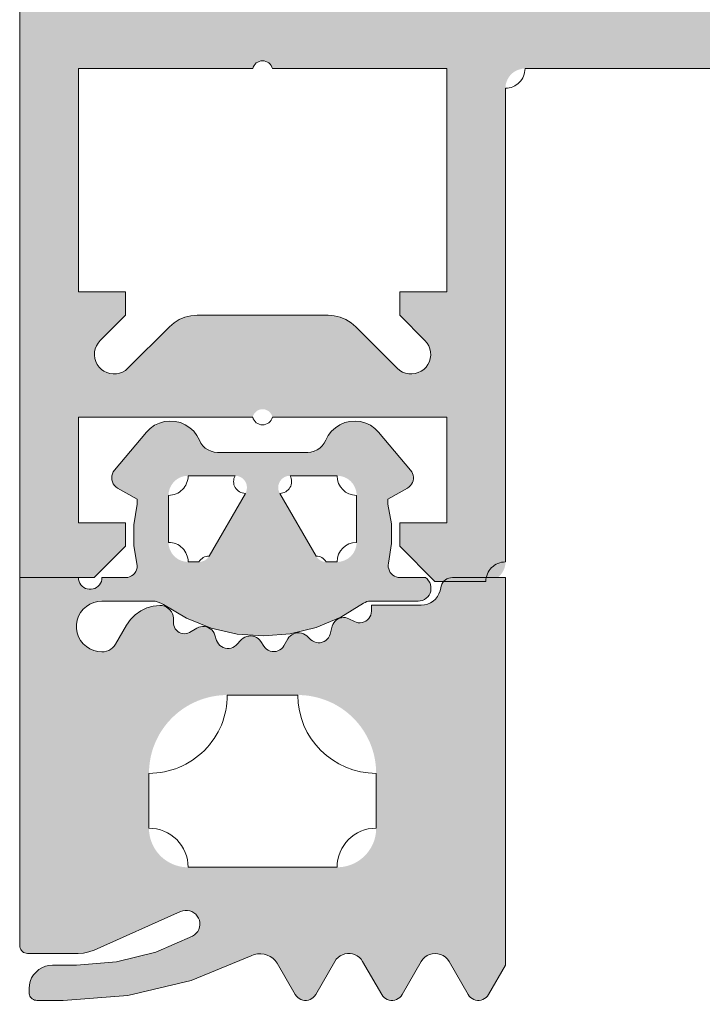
# Model space of a CAD drawing. Header units: metres. Extents: x -3.6 to 84.5, y -11 to 16.8.
# Tile 376 of 656: x 56.746 to 56.7634, y -0.1449 to -0.1197. Entities that reach past the tile are written whole.
import ezdxf

# ---------------------------------------------------------------- set-up
doc = ezdxf.new("R2010")
doc.units = ezdxf.units.M
doc.header["$MEASUREMENT"] = 0
doc.layers.add('301 - Elemente.Linie', color=7, linetype='Continuous')
doc.layers.add('302 - Elemente.Schraffur', color=7, linetype='Continuous')

msp = doc.modelspace()

# ---------------------------------------------------------------- hatches: boundary and pattern name
at = {"layer": '302 - Elemente.Schraffur', "linetype": 'Continuous', "lineweight": 5}
h = msp.add_hatch(color=7, dxfattribs=at)
h.paths.add_polyline_path([(56.745989, -0.0305), (56.745989, -0.134), (56.747889, -0.134), (56.748689, -0.1332), (56.748689, -0.1326), (56.747489, -0.1326), (56.747489, -0.1299), (56.751939, -0.1299), (56.751945, -0.129879), (56.751952, -0.129859), (56.751961, -0.129839), (56.751972, -0.12982), (56.751984, -0.129803), (56.751998, -0.129786), (56.752013, -0.12977), (56.752029, -0.129756), (56.752046, -0.129743), (56.752065, -0.129732), (56.752084, -0.129722), (56.752104, -0.129714), (56.752125, -0.129708), (56.752146, -0.129704), (56.752167, -0.129701), (56.752189, -0.1297), (56.752211, -0.129701), (56.752232, -0.129704), (56.752253, -0.129708), (56.752274, -0.129714), (56.752294, -0.129722), (56.752313, -0.129732), (56.752332, -0.129743), (56.752349, -0.129756), (56.752365, -0.12977), (56.75238, -0.129786), (56.752394, -0.129803), (56.752406, -0.12982), (56.752417, -0.129839), (56.752426, -0.129859), (56.752433, -0.129879), (56.752439, -0.1299), (56.756889, -0.1299), (56.756889, -0.1326), (56.755689, -0.1326), (56.755689, -0.1332), (56.756589, -0.1341), (56.757889, -0.1341), (56.757914, -0.134099), (56.757938, -0.134098), (56.757962, -0.134095), (56.757987, -0.13409), (56.75801, -0.134085), (56.758034, -0.134078), (56.758057, -0.134071), (56.75808, -0.134062), (56.758103, -0.134052), (56.758125, -0.134041), (56.758146, -0.134029), (56.758167, -0.134016), (56.758187, -0.134002), (56.758206, -0.133986), (56.758225, -0.13397), (56.758243, -0.133953), (56.758259, -0.133936), (56.758276, -0.133917), (56.758291, -0.133898), (56.758305, -0.133878), (56.758318, -0.133857), (56.75833, -0.133836), (56.758341, -0.133814), (56.758351, -0.133791), (56.75836, -0.133768), (56.758367, -0.133745), (56.758374, -0.133721), (56.758379, -0.133697), (56.758384, -0.133673), (56.758387, -0.133649), (56.758388, -0.133624), (56.758389, -0.1336), (56.758389, -0.1215), (56.75839, -0.121475), (56.758391, -0.121451), (56.758394, -0.121427), (56.758399, -0.121402), (56.758404, -0.121378), (56.758411, -0.121355), (56.758418, -0.121331), (56.758427, -0.121309), (56.758437, -0.121286), (56.758448, -0.121264), (56.75846, -0.121243), (56.758473, -0.121222), (56.758487, -0.121202), (56.758502, -0.121183), (56.758519, -0.121164), (56.758535, -0.121146), (56.758553, -0.121129), (56.758572, -0.121113), (56.758591, -0.121098), (56.758611, -0.121084), (56.758632, -0.121071), (56.758653, -0.121059), (56.758675, -0.121048), (56.758698, -0.121038), (56.758721, -0.121029), (56.758744, -0.121021), (56.758768, -0.121015), (56.758791, -0.12101), (56.758816, -0.121005), (56.75884, -0.121002), (56.758864, -0.121001), (56.758889, -0.121), (56.764489, -0.121), (56.764563, -0.121002), (56.764636, -0.121007), (56.764709, -0.121016), (56.764782, -0.121029), (56.764853, -0.121045), (56.764924, -0.121065), (56.764994, -0.121088), (56.765063, -0.121114), (56.76513, -0.121144), (56.765196, -0.121177), (56.76526, -0.121213), (56.765322, -0.121253), (56.765383, -0.121295), (56.765441, -0.12134), (56.765496, -0.121389), (56.76555, -0.121439), (56.7656, -0.121493), (56.765649, -0.121548), (56.765694, -0.121606), (56.765736, -0.121667), (56.765776, -0.121729), (56.765812, -0.121793), (56.765845, -0.121859), (56.765875, -0.121926), (56.765901, -0.121995), (56.765924, -0.122065), (56.765944, -0.122135), (56.76596, -0.122207), (56.765973, -0.12228), (56.765982, -0.122353), (56.765987, -0.122426), (56.765989, -0.1225), (56.765989, -0.1495), (56.76599, -0.149524), (56.765991, -0.149549), (56.765994, -0.149573), (56.765999, -0.149597), (56.766004, -0.149621), (56.766011, -0.149645), (56.766018, -0.149668), (56.766027, -0.149691), (56.766037, -0.149714), (56.766048, -0.149736), (56.76606, -0.149757), (56.766073, -0.149778), (56.766087, -0.149798), (56.766102, -0.149817), (56.766119, -0.149836), (56.766135, -0.149853), (56.766153, -0.14987), (56.766172, -0.149886), (56.766191, -0.149902), (56.766211, -0.149916), (56.766232, -0.149929), (56.766253, -0.149941), (56.766275, -0.149952), (56.766298, -0.149962), (56.766321, -0.149971), (56.766344, -0.149978), (56.766368, -0.149985), (56.766391, -0.14999), (56.766416, -0.149995), (56.76644, -0.149998), (56.766464, -0.149999), (56.766489, -0.15), (56.767489, -0.15), (56.767538, -0.149999), (56.767587, -0.149995), (56.767636, -0.149989), (56.767684, -0.149981), (56.767732, -0.14997), (56.767779, -0.149957), (56.767826, -0.149941), (56.767872, -0.149924), (56.767917, -0.149904), (56.76796, -0.149882), (56.768003, -0.149858), (56.768045, -0.149831), (56.768085, -0.149803), (56.768123, -0.149773), (56.768161, -0.149741), (56.768196, -0.149707), (56.76823, -0.149671), (56.768262, -0.149634), (56.768292, -0.149596), (56.76832, -0.149556), (56.768347, -0.149514), (56.768371, -0.149471), (56.768393, -0.149427), (56.768413, -0.149383), (56.768431, -0.149337), (56.768446, -0.14929), (56.768459, -0.149243), (56.76847, -0.149195), (56.768478, -0.149147), (56.768484, -0.149098), (56.768488, -0.149049), (56.768489, -0.149), (56.768489, -0.1481), (56.768989, -0.147811), (56.768989, -0.146589), (56.768489, -0.1463), (56.768989, -0.146011), (56.768989, -0.144789), (56.768489, -0.1445), (56.768989, -0.144211), (56.768989, -0.142989), (56.768489, -0.1427), (56.768989, -0.142411), (56.768989, -0.141189), (56.768489, -0.1409), (56.768989, -0.140611), (56.768989, -0.139389), (56.768489, -0.1391), (56.768989, -0.138811), (56.768989, -0.137589), (56.768489, -0.1373), (56.768989, -0.137011), (56.768989, -0.135789), (56.768489, -0.1355), (56.768989, -0.135211), (56.768989, -0.134164), (56.770123, -0.1322), (56.770158, -0.132144), (56.770196, -0.132091), (56.770237, -0.132041), (56.770282, -0.131993), (56.77033, -0.131948), (56.77038, -0.131907), (56.770433, -0.131868), (56.770489, -0.131834), (56.770547, -0.131803), (56.770606, -0.131776), (56.770668, -0.131753), (56.77073, -0.131734), (56.770794, -0.131719), (56.770858, -0.131708), (56.770924, -0.131702), (56.770989, -0.1317), (56.771054, -0.131702), (56.77112, -0.131708), (56.771184, -0.131719), (56.771248, -0.131734), (56.77131, -0.131753), (56.771372, -0.131776), (56.771431, -0.131803), (56.771489, -0.131834), (56.771545, -0.131868), (56.771598, -0.131907), (56.771648, -0.131948), (56.771696, -0.131993), (56.771741, -0.132041), (56.771782, -0.132091), (56.77182, -0.132144), (56.771855, -0.1322), (56.772989, -0.134164), (56.772989, -0.136111), (56.773489, -0.1364), (56.772989, -0.136689), (56.772989, -0.137911), (56.773489, -0.1382), (56.772989, -0.138489), (56.772989, -0.139711), (56.773489, -0.14), (56.772989, -0.140289), (56.772989, -0.141511), (56.773489, -0.1418), (56.772989, -0.142089), (56.772989, -0.143311), (56.773489, -0.1436), (56.772989, -0.143889), (56.772989, -0.145111), (56.773489, -0.1454), (56.772989, -0.145689), (56.772989, -0.146911), (56.773489, -0.1472), (56.772989, -0.147489), (56.772989, -0.148711), (56.773489, -0.149), (56.77349, -0.149049), (56.773494, -0.149098), (56.7735, -0.149147), (56.773508, -0.149195), (56.773519, -0.149243), (56.773532, -0.14929), (56.773547, -0.149337), (56.773565, -0.149383), (56.773585, -0.149427), (56.773607, -0.149471), (56.773631, -0.149514), (56.773658, -0.149556), (56.773686, -0.149596), (56.773716, -0.149634), (56.773748, -0.149671), (56.773782, -0.149707), (56.773817, -0.149741), (56.773855, -0.149773), (56.773893, -0.149803), (56.773933, -0.149831), (56.773975, -0.149858), (56.774018, -0.149882), (56.774061, -0.149904), (56.774106, -0.149924), (56.774152, -0.149941), (56.774199, -0.149957), (56.774246, -0.14997), (56.774294, -0.149981), (56.774342, -0.149989), (56.774391, -0.149995), (56.77444, -0.149999), (56.774489, -0.15), (56.775489, -0.15), (56.775514, -0.149999), (56.775538, -0.149998), (56.775562, -0.149995), (56.775587, -0.14999), (56.77561, -0.149985), (56.775634, -0.149978), (56.775657, -0.149971), (56.77568, -0.149962), (56.775703, -0.149952), (56.775725, -0.149941), (56.775746, -0.149929), (56.775767, -0.149916), (56.775787, -0.149902), (56.775806, -0.149886), (56.775825, -0.14987), (56.775843, -0.149853), (56.775859, -0.149836), (56.775875, -0.149817), (56.775891, -0.149798), (56.775905, -0.149778), (56.775918, -0.149757), (56.77593, -0.149736), (56.775941, -0.149714), (56.775951, -0.149691), (56.77596, -0.149668), (56.775967, -0.149645), (56.775974, -0.149621), (56.775979, -0.149597), (56.775984, -0.149573), (56.775987, -0.149549), (56.775988, -0.149524), (56.775989, -0.1495), (56.775989, -0.1225), (56.775991, -0.122426), (56.775996, -0.122353), (56.776005, -0.12228), (56.776018, -0.122207), (56.776034, -0.122135), (56.776054, -0.122065), (56.776077, -0.121995), (56.776103, -0.121926), (56.776133, -0.121859), (56.776166, -0.121793), (56.776202, -0.121729), (56.776242, -0.121667), (56.776284, -0.121606), (56.776329, -0.121548), (56.776378, -0.121493), (56.776428, -0.121439), (56.776482, -0.121389), (56.776537, -0.12134), (56.776595, -0.121295), (56.776656, -0.121253), (56.776718, -0.121213), (56.776782, -0.121177), (56.776848, -0.121144), (56.776915, -0.121114), (56.776984, -0.121088), (56.777054, -0.121065), (56.777125, -0.121045), (56.777196, -0.121029), (56.777269, -0.121016), (56.777342, -0.121007), (56.777415, -0.121002), (56.777489, -0.121), (56.783089, -0.121), (56.783114, -0.121001), (56.783138, -0.121002), (56.783162, -0.121005), (56.783187, -0.12101), (56.78321, -0.121015), (56.783234, -0.121021), (56.783257, -0.121029), (56.78328, -0.121038), (56.783303, -0.121048), (56.783325, -0.121059), (56.783346, -0.121071), (56.783367, -0.121084), (56.783387, -0.121098), (56.783406, -0.121113), (56.783425, -0.121129), (56.783443, -0.121146), (56.783459, -0.121164), (56.783475, -0.121183), (56.783491, -0.121202), (56.783505, -0.121222), (56.783518, -0.121243), (56.78353, -0.121264), (56.783541, -0.121286), (56.783551, -0.121309), (56.78356, -0.121331), (56.783567, -0.121355), (56.783574, -0.121378), (56.783579, -0.121402), (56.783584, -0.121427), (56.783587, -0.121451), (56.783588, -0.121475), (56.783589, -0.1215), (56.783589, -0.1336), (56.78359, -0.133624), (56.783591, -0.133649), (56.783594, -0.133673), (56.783599, -0.133697), (56.783604, -0.133721), (56.783611, -0.133745), (56.783618, -0.133768), (56.783627, -0.133791), (56.783637, -0.133814), (56.783648, -0.133836), (56.78366, -0.133857), (56.783673, -0.133878), (56.783687, -0.133898), (56.783702, -0.133917), (56.783719, -0.133936), (56.783735, -0.133953), (56.783753, -0.13397), (56.783772, -0.133986), (56.783791, -0.134002), (56.783811, -0.134016), (56.783832, -0.134029), (56.783853, -0.134041), (56.783875, -0.134052), (56.783898, -0.134062), (56.783921, -0.134071), (56.783944, -0.134078), (56.783968, -0.134085), (56.783991, -0.13409), (56.784016, -0.134095), (56.78404, -0.134098), (56.784064, -0.134099), (56.784089, -0.1341), (56.785389, -0.1341), (56.786289, -0.1332), (56.786289, -0.1326), (56.785089, -0.1326), (56.785089, -0.1299), (56.789539, -0.1299), (56.789545, -0.129879), (56.789552, -0.129859), (56.789561, -0.129839), (56.789572, -0.12982), (56.789584, -0.129803), (56.789598, -0.129786), (56.789613, -0.12977), (56.789629, -0.129756), (56.789646, -0.129743), (56.789665, -0.129732), (56.789684, -0.129722), (56.789704, -0.129714), (56.789725, -0.129708), (56.789746, -0.129704), (56.789767, -0.129701), (56.789789, -0.1297), (56.789811, -0.129701), (56.789832, -0.129704), (56.789853, -0.129708), (56.789874, -0.129714), (56.789894, -0.129722), (56.789913, -0.129732), (56.789932, -0.129743), (56.789949, -0.129756), (56.789965, -0.12977), (56.78998, -0.129786), (56.789994, -0.129803), (56.790006, -0.12982), (56.790017, -0.129839), (56.790026, -0.129859), (56.790033, -0.129879), (56.790039, -0.1299), (56.794489, -0.1299), (56.794489, -0.1326), (56.793289, -0.1326), (56.793289, -0.1332), (56.794089, -0.134), (56.795989, -0.134), (56.795989, -0.0305), (56.795987, -0.030426), (56.795982, -0.030353), (56.795973, -0.03028), (56.79596, -0.030207), (56.795944, -0.030135), (56.795924, -0.030065), (56.795901, -0.029995), (56.795875, -0.029926), (56.795845, -0.029859), (56.795812, -0.029793), (56.795776, -0.029729), (56.795736, -0.029667), (56.795694, -0.029606), (56.795649, -0.029548), (56.7956, -0.029493), (56.79555, -0.029439), (56.795496, -0.029389), (56.795441, -0.02934), (56.795383, -0.029295), (56.795322, -0.029253), (56.79526, -0.029213), (56.795196, -0.029177), (56.79513, -0.029144), (56.795063, -0.029114), (56.794994, -0.029088), (56.794924, -0.029065), (56.794853, -0.029045), (56.794782, -0.029029), (56.794709, -0.029016), (56.794636, -0.029007), (56.794563, -0.029002), (56.794489, -0.029), (56.747489, -0.029), (56.747415, -0.029002), (56.747342, -0.029007), (56.747269, -0.029016), (56.747196, -0.029029), (56.747125, -0.029045), (56.747054, -0.029065), (56.746984, -0.029088), (56.746915, -0.029114), (56.746848, -0.029144), (56.746782, -0.029177), (56.746718, -0.029213), (56.746656, -0.029253), (56.746595, -0.029295), (56.746537, -0.02934), (56.746482, -0.029389), (56.746428, -0.029439), (56.746378, -0.029493), (56.746329, -0.029548), (56.746284, -0.029606), (56.746242, -0.029667), (56.746202, -0.029729), (56.746166, -0.029793), (56.746133, -0.029859), (56.746103, -0.029926), (56.746077, -0.029995), (56.746054, -0.030065), (56.746034, -0.030135), (56.746018, -0.030207), (56.746005, -0.03028), (56.745996, -0.030353), (56.745991, -0.030426)])
h.paths.add_polyline_path([(56.747489, -0.121), (56.751939, -0.121), (56.751952, -0.120959), (56.751972, -0.12092), (56.751998, -0.120886), (56.752029, -0.120856), (56.752065, -0.120832), (56.752104, -0.120814), (56.752146, -0.120804), (56.752189, -0.1208), (56.752232, -0.120804), (56.752274, -0.120814), (56.752313, -0.120832), (56.752349, -0.120856), (56.75238, -0.120886), (56.752406, -0.12092), (56.752426, -0.120959), (56.752439, -0.121), (56.756889, -0.121), (56.756889, -0.1267), (56.755689, -0.1267), (56.755689, -0.1273), (56.756335, -0.127946), (56.756389, -0.128009), (56.756431, -0.12808), (56.756461, -0.128157), (56.756478, -0.128238), (56.756481, -0.128321), (56.756471, -0.128403), (56.756448, -0.128482), (56.756411, -0.128556), (56.756363, -0.128623), (56.756305, -0.128681), (56.756238, -0.128729), (56.756164, -0.128766), (56.756084, -0.128789), (56.756003, -0.1288), (56.75592, -0.128796), (56.755839, -0.128779), (56.755762, -0.128749), (56.755691, -0.128707), (56.755628, -0.128653), (56.754568, -0.127593), (56.754448, -0.127491), (56.754315, -0.127409), (56.75417, -0.127349), (56.754017, -0.127312), (56.753861, -0.1273), (56.750517, -0.1273), (56.750361, -0.127312), (56.750208, -0.127349), (56.750063, -0.127409), (56.74993, -0.127491), (56.74981, -0.127593), (56.74875, -0.128653), (56.748687, -0.128707), (56.748616, -0.128749), (56.748539, -0.128779), (56.748458, -0.128796), (56.748375, -0.1288), (56.748293, -0.128789), (56.748214, -0.128766), (56.74814, -0.128729), (56.748073, -0.128681), (56.748015, -0.128623), (56.747967, -0.128556), (56.74793, -0.128482), (56.747907, -0.128403), (56.747897, -0.128321), (56.7479, -0.128238), (56.747917, -0.128157), (56.747947, -0.12808), (56.747989, -0.128009), (56.748043, -0.127946), (56.748689, -0.1273), (56.748689, -0.1267), (56.747489, -0.1267)], flags=0)
h.paths.add_polyline_path([(56.793889, -0.1187), (56.748089, -0.1187), (56.748089, -0.0348), (56.793889, -0.0348)], flags=0)
h.paths.add_polyline_path([(56.767789, -0.1289), (56.767789, -0.1215), (56.767795, -0.121422), (56.767813, -0.121345), (56.767843, -0.121273), (56.767884, -0.121206), (56.767935, -0.121146), (56.767995, -0.121095), (56.768062, -0.121054), (56.768134, -0.121024), (56.768211, -0.121006), (56.768289, -0.121), (56.773689, -0.121), (56.773767, -0.121006), (56.773844, -0.121024), (56.773916, -0.121054), (56.773983, -0.121095), (56.774043, -0.121146), (56.774094, -0.121206), (56.774134, -0.121273), (56.774165, -0.121345), (56.774183, -0.121422), (56.774189, -0.1215), (56.774189, -0.1289), (56.774183, -0.128978), (56.774165, -0.129054), (56.774134, -0.129127), (56.774094, -0.129194), (56.774043, -0.129253), (56.773983, -0.129304), (56.773916, -0.129345), (56.773844, -0.129375), (56.773767, -0.129394), (56.773689, -0.1294), (56.768289, -0.1294), (56.768211, -0.129394), (56.768134, -0.129375), (56.768062, -0.129345), (56.767995, -0.129304), (56.767935, -0.129253), (56.767884, -0.129194), (56.767843, -0.129127), (56.767813, -0.129054), (56.767795, -0.128978)], flags=0)
h.paths.add_polyline_path([(56.785089, -0.1267), (56.785089, -0.121), (56.789539, -0.121), (56.789552, -0.120959), (56.789572, -0.12092), (56.789598, -0.120886), (56.789629, -0.120856), (56.789665, -0.120832), (56.789704, -0.120814), (56.789746, -0.120804), (56.789789, -0.1208), (56.789832, -0.120804), (56.789874, -0.120814), (56.789913, -0.120832), (56.789949, -0.120856), (56.78998, -0.120886), (56.790006, -0.12092), (56.790026, -0.120959), (56.790039, -0.121), (56.794489, -0.121), (56.794489, -0.1267), (56.793289, -0.1267), (56.793289, -0.1273), (56.793935, -0.127946), (56.793989, -0.128009), (56.794031, -0.12808), (56.794061, -0.128157), (56.794078, -0.128238), (56.794081, -0.128321), (56.794071, -0.128403), (56.794048, -0.128482), (56.794011, -0.128556), (56.793963, -0.128623), (56.793905, -0.128681), (56.793838, -0.128729), (56.793764, -0.128766), (56.793684, -0.128789), (56.793603, -0.1288), (56.79352, -0.128796), (56.793439, -0.128779), (56.793362, -0.128749), (56.793291, -0.128707), (56.793228, -0.128653), (56.792168, -0.127593), (56.792048, -0.127491), (56.791915, -0.127409), (56.79177, -0.127349), (56.791617, -0.127312), (56.791461, -0.1273), (56.788117, -0.1273), (56.787961, -0.127312), (56.787808, -0.127349), (56.787663, -0.127409), (56.78753, -0.127491), (56.78741, -0.127593), (56.78635, -0.128653), (56.786287, -0.128707), (56.786216, -0.128749), (56.786139, -0.128779), (56.786058, -0.128796), (56.785975, -0.1288), (56.785893, -0.128789), (56.785814, -0.128766), (56.78574, -0.128729), (56.785673, -0.128681), (56.785615, -0.128623), (56.785567, -0.128556), (56.78553, -0.128482), (56.785507, -0.128403), (56.785497, -0.128321), (56.7855, -0.128238), (56.785517, -0.128157), (56.785547, -0.12808), (56.785589, -0.128009), (56.785643, -0.127946), (56.786289, -0.1273), (56.786289, -0.1267)], flags=0)
h = msp.add_hatch(color=7, dxfattribs=at)
h.paths.add_polyline_path([(56.745989, -0.134001), (56.745989, -0.1434), (56.745992, -0.143435), (56.746001, -0.143469), (56.746016, -0.1435), (56.746036, -0.143529), (56.74606, -0.143554), (56.746089, -0.143574), (56.746121, -0.143588), (56.746154, -0.143597), (56.746189, -0.1436), (56.747481, -0.1436), (56.747621, -0.143591), (56.747757, -0.143562), (56.747888, -0.143514), (56.750097, -0.142531), (56.750153, -0.142511), (56.750212, -0.142501), (56.750271, -0.142502), (56.75033, -0.142512), (56.750386, -0.142533), (56.750438, -0.142562), (56.750484, -0.1426), (56.750523, -0.142646), (56.750553, -0.142697), (56.750575, -0.142752), (56.750587, -0.142811), (56.750588, -0.14287), (56.75058, -0.142929), (56.750562, -0.142986), (56.750534, -0.143039), (56.750497, -0.143086), (56.750454, -0.143127), (56.750404, -0.143159), (56.74946, -0.143567), (56.748463, -0.143816), (56.747439, -0.1439), (56.746829, -0.1439), (56.746735, -0.143908), (56.746644, -0.14393), (56.746557, -0.143966), (56.746476, -0.144015), (56.746405, -0.144076), (56.746344, -0.144148), (56.746294, -0.144228), (56.746258, -0.144315), (56.746236, -0.144406), (56.746229, -0.1445), (56.746229, -0.1446), (56.746231, -0.144632), (56.746239, -0.144662), (56.746251, -0.144691), (56.746267, -0.144718), (56.746288, -0.144742), (56.746311, -0.144762), (56.746338, -0.144779), (56.746367, -0.144791), (56.746398, -0.144798), (56.746429, -0.1448), (56.747099, -0.1448), (56.748752, -0.144672), (56.750365, -0.14429), (56.7519, -0.143663), (56.751978, -0.143631), (56.75206, -0.143613), (56.752144, -0.143609), (56.752227, -0.143618), (56.752308, -0.143641), (56.752384, -0.143676), (56.752453, -0.143724), (56.752513, -0.143782), (56.752563, -0.14385), (56.753025, -0.144651), (56.753053, -0.14469), (56.753086, -0.144725), (56.753125, -0.144754), (56.753168, -0.144777), (56.753213, -0.144792), (56.753261, -0.1448), (56.753309, -0.1448), (56.753357, -0.144792), (56.753403, -0.144777), (56.753446, -0.144754), (56.753484, -0.144725), (56.753518, -0.14469), (56.753545, -0.144651), (56.754033, -0.143806), (56.75407, -0.143751), (56.754116, -0.143704), (56.754169, -0.143664), (56.754227, -0.143633), (56.75429, -0.143613), (56.754355, -0.143602), (56.754421, -0.143602), (56.754486, -0.143613), (56.754549, -0.143633), (56.754607, -0.143664), (56.75466, -0.143704), (56.754705, -0.143751), (56.754743, -0.143806), (56.755231, -0.144651), (56.755258, -0.14469), (56.755292, -0.144725), (56.75533, -0.144754), (56.755373, -0.144777), (56.755419, -0.144792), (56.755467, -0.1448), (56.755515, -0.1448), (56.755562, -0.144792), (56.755608, -0.144777), (56.755651, -0.144754), (56.75569, -0.144725), (56.755723, -0.14469), (56.75575, -0.144651), (56.756238, -0.143806), (56.756279, -0.143747), (56.75633, -0.143697), (56.756388, -0.143656), (56.756453, -0.143625), (56.756522, -0.143607), (56.756593, -0.143601), (56.756665, -0.143607), (56.756734, -0.143625), (56.756798, -0.143656), (56.756857, -0.143697), (56.756907, -0.143747), (56.756948, -0.143806), (56.757436, -0.144651), (56.757464, -0.14469), (56.757497, -0.144725), (56.757536, -0.144754), (56.757579, -0.144777), (56.757624, -0.144792), (56.757672, -0.1448), (56.75772, -0.1448), (56.757768, -0.144792), (56.757814, -0.144777), (56.757856, -0.144754), (56.757895, -0.144725), (56.757928, -0.14469), (56.757956, -0.144651), (56.758389, -0.143901), (56.758389, -0.134001), (56.757035, -0.134001), (56.756987, -0.134005), (56.75694, -0.134016), (56.756896, -0.134035), (56.756855, -0.13406), (56.756819, -0.134092), (56.756789, -0.134129), (56.756765, -0.134171), (56.756747, -0.134216), (56.756721, -0.134342), (56.756692, -0.134417), (56.756652, -0.134486), (56.756601, -0.134548), (56.756541, -0.134601), (56.756473, -0.134644), (56.756399, -0.134675), (56.756321, -0.134694), (56.756241, -0.134701), (56.754969, -0.134701), (56.754969, -0.134856), (56.754965, -0.134906), (56.754952, -0.134956), (56.754931, -0.135002), (56.754902, -0.135044), (56.754867, -0.135081), (56.754826, -0.135111), (56.75478, -0.135134), (56.754731, -0.135149), (56.754681, -0.135155), (56.75463, -0.135153), (56.75458, -0.135142), (56.754533, -0.135123), (56.754395, -0.135053), (56.75435, -0.135034), (56.754303, -0.135023), (56.754255, -0.13502), (56.754207, -0.135025), (56.75416, -0.135037), (56.754115, -0.135057), (56.754075, -0.135083), (56.754039, -0.135116), (56.754009, -0.135154), (56.753986, -0.135197), (56.753969, -0.135243), (56.753916, -0.135443), (56.753898, -0.135491), (56.753873, -0.135535), (56.753841, -0.135574), (56.753802, -0.135608), (56.753759, -0.135634), (56.753711, -0.135653), (56.753661, -0.135663), (56.75361, -0.135665), (56.75356, -0.135658), (56.753511, -0.135642), (56.753466, -0.135619), (56.753425, -0.135588), (56.753318, -0.135492), (56.753278, -0.135461), (56.753233, -0.135437), (56.753184, -0.13542), (56.753134, -0.135412), (56.753083, -0.135411), (56.753032, -0.135419), (56.752984, -0.135435), (56.752938, -0.135459), (56.752898, -0.13549), (56.752862, -0.135526), (56.752833, -0.135568), (56.752733, -0.135742), (56.752704, -0.135783), (56.752668, -0.13582), (56.752627, -0.135849), (56.752581, -0.135872), (56.752532, -0.135886), (56.752481, -0.135892), (56.75243, -0.135889), (56.752381, -0.135877), (56.752334, -0.135857), (56.752291, -0.13583), (56.752253, -0.135795), (56.752222, -0.135755), (56.752143, -0.135634), (56.752112, -0.135594), (56.752075, -0.135559), (56.752032, -0.135531), (56.751986, -0.135509), (56.751937, -0.135496), (56.751886, -0.13549), (56.751835, -0.135493), (56.751785, -0.135504), (56.751737, -0.135523), (56.751694, -0.13555), (56.751655, -0.135583), (56.751513, -0.135724), (56.751474, -0.135757), (56.75143, -0.135783), (56.751383, -0.135801), (56.751333, -0.135811), (56.751282, -0.135812), (56.751231, -0.135804), (56.751183, -0.135788), (56.751138, -0.135764), (56.751098, -0.135733), (56.751063, -0.135695), (56.751036, -0.135652), (56.751016, -0.135605), (56.750971, -0.135468), (56.750952, -0.135421), (56.750925, -0.135377), (56.750891, -0.135339), (56.750852, -0.135307), (56.750808, -0.135281), (56.75076, -0.135262), (56.75071, -0.135252), (56.750659, -0.13525), (56.750608, -0.135256), (56.750559, -0.13527), (56.750513, -0.135292), (56.750327, -0.135399), (56.750285, -0.135419), (56.75024, -0.135431), (56.750194, -0.135436), (56.750148, -0.135432), (56.750103, -0.135421), (56.750061, -0.135403), (56.750022, -0.135377), (56.749988, -0.135346), (56.749961, -0.135309), (56.749939, -0.135268), (56.749925, -0.135224), (56.749919, -0.135178), (56.749911, -0.135034), (56.749904, -0.134977), (56.749886, -0.134922), (56.74986, -0.134871), (56.749825, -0.134825), (56.749783, -0.134786), (56.749735, -0.134754), (56.749682, -0.134731), (56.749626, -0.134717), (56.749568, -0.134713), (56.749397, -0.134731), (56.749232, -0.134777), (56.749077, -0.134851), (56.748936, -0.13495), (56.748815, -0.135072), (56.748717, -0.135213), (56.748435, -0.135701), (56.748402, -0.13575), (56.748361, -0.135794), (56.748314, -0.135831), (56.748263, -0.135861), (56.748207, -0.135883), (56.748149, -0.135896), (56.748089, -0.135901), (56.747982, -0.135892), (56.747878, -0.135865), (56.74778, -0.135822), (56.74769, -0.135764), (56.747611, -0.135691), (56.747545, -0.135606), (56.747494, -0.135512), (56.747459, -0.13541), (56.747441, -0.135304), (56.747441, -0.135197), (56.747459, -0.135091), (56.747494, -0.13499), (56.747545, -0.134895), (56.747611, -0.13481), (56.74769, -0.134738), (56.74778, -0.134679), (56.747878, -0.134636), (56.747982, -0.13461), (56.748089, -0.134601), (56.749373, -0.134601), (56.749449, -0.134606), (56.749524, -0.134624), (56.749595, -0.134652), (56.750245, -0.135038), (56.750877, -0.13529), (56.75154, -0.135443), (56.752218, -0.135491), (56.752896, -0.135433), (56.753557, -0.135273), (56.754185, -0.135012), (56.754805, -0.134633), (56.754849, -0.134615), (56.754894, -0.134604), (56.754941, -0.134601), (56.756159, -0.134601), (56.756214, -0.134596), (56.756268, -0.134582), (56.756319, -0.134559), (56.756365, -0.134528), (56.756405, -0.13449), (56.756439, -0.134446), (56.756464, -0.134396), (56.756481, -0.134343), (56.756488, -0.134288), (56.756487, -0.134233), (56.756476, -0.134178), (56.756456, -0.134126), (56.756427, -0.134079), (56.756391, -0.134036), (56.756349, -0.134001), (56.755698, -0.134001), (56.755649, -0.133997), (56.755601, -0.133985), (56.755556, -0.133965), (56.755515, -0.133939), (56.755479, -0.133906), (56.755448, -0.133867), (56.755425, -0.133824), (56.755408, -0.133778), (56.755399, -0.13373), (56.755399, -0.133681), (56.755481, -0.133132), (56.755476, -0.132626), (56.755389, -0.132128), (56.755389, -0.132001), (56.755889, -0.131712), (56.755928, -0.131685), (56.755963, -0.131652), (56.755991, -0.131614), (56.756014, -0.131572), (56.756029, -0.131528), (56.756038, -0.131481), (56.756038, -0.131433), (56.756032, -0.131386), (56.756017, -0.131341), (56.755996, -0.131298), (56.755969, -0.131259), (56.755152, -0.130286), (56.755056, -0.13019), (56.754945, -0.130111), (56.754822, -0.130052), (56.75469, -0.130015), (56.754555, -0.130001), (56.754419, -0.13001), (56.754286, -0.130042), (56.754161, -0.130096), (56.754047, -0.130171), (56.753947, -0.130263), (56.753864, -0.130372), (56.753762, -0.130567), (56.753712, -0.130634), (56.753651, -0.130692), (56.753581, -0.130738), (56.753504, -0.130773), (56.753423, -0.130794), (56.75334, -0.130801), (56.751038, -0.130801), (56.750955, -0.130794), (56.750873, -0.130773), (56.750797, -0.130738), (56.750727, -0.130692), (56.750666, -0.130634), (56.750615, -0.130567), (56.750514, -0.130372), (56.750431, -0.130263), (56.750331, -0.130171), (56.750217, -0.130096), (56.750092, -0.130042), (56.749959, -0.13001), (56.749823, -0.130001), (56.749687, -0.130015), (56.749556, -0.130052), (56.749433, -0.130111), (56.749322, -0.13019), (56.749226, -0.130286), (56.748409, -0.131259), (56.748379, -0.131302), (56.748357, -0.13135), (56.748344, -0.1314), (56.748339, -0.131452), (56.748344, -0.131504), (56.748357, -0.131555), (56.748379, -0.131602), (56.748409, -0.131645), (56.748446, -0.131682), (56.748489, -0.131712), (56.748989, -0.132001), (56.748989, -0.132128), (56.7489, -0.13265), (56.7489, -0.133179), (56.748989, -0.133701), (56.748984, -0.133752), (56.748971, -0.133802), (56.74895, -0.133849), (56.74892, -0.133892), (56.748884, -0.133929), (56.748842, -0.133959), (56.748795, -0.133981), (56.748745, -0.133995), (56.748694, -0.134001), (56.748089, -0.134001), (56.748085, -0.13405), (56.748073, -0.134098), (56.748053, -0.134143), (56.748026, -0.134185), (56.747992, -0.134221), (56.747953, -0.134252), (56.747909, -0.134275), (56.747863, -0.134291), (56.747814, -0.1343), (56.747764, -0.1343), (56.747715, -0.134291), (56.747668, -0.134275), (56.747625, -0.134252), (56.747586, -0.134221), (56.747552, -0.134185), (56.747525, -0.134143), (56.747505, -0.134098), (56.747493, -0.13405), (56.747489, -0.134001)])
h.paths.add_polyline_path([(56.749289, -0.139001), (56.749291, -0.138903), (56.749299, -0.138805), (56.749311, -0.138707), (56.749327, -0.13861), (56.749349, -0.138515), (56.749375, -0.13842), (56.749406, -0.138327), (56.749441, -0.138235), (56.749481, -0.138146), (56.749525, -0.138058), (56.749573, -0.137972), (56.749626, -0.137889), (56.749683, -0.137809), (56.749743, -0.137732), (56.749807, -0.137658), (56.749875, -0.137586), (56.749946, -0.137519), (56.75002, -0.137455), (56.750098, -0.137394), (56.750178, -0.137338), (56.750261, -0.137285), (56.750346, -0.137237), (56.750434, -0.137193), (56.750524, -0.137153), (56.750615, -0.137118), (56.750708, -0.137087), (56.750803, -0.137061), (56.750899, -0.137039), (56.750996, -0.137022), (56.751093, -0.13701), (56.751191, -0.137003), (56.751289, -0.137001), (56.753089, -0.137001), (56.753187, -0.137003), (56.753285, -0.13701), (56.753382, -0.137022), (56.753479, -0.137039), (56.753575, -0.137061), (56.75367, -0.137087), (56.753763, -0.137118), (56.753854, -0.137153), (56.753944, -0.137193), (56.754032, -0.137237), (56.754117, -0.137285), (56.7542, -0.137338), (56.75428, -0.137394), (56.754358, -0.137455), (56.754432, -0.137519), (56.754503, -0.137586), (56.754571, -0.137658), (56.754635, -0.137732), (56.754695, -0.137809), (56.754752, -0.13789), (56.754804, -0.137972), (56.754853, -0.138058), (56.754897, -0.138146), (56.754937, -0.138235), (56.754972, -0.138327), (56.755003, -0.13842), (56.755029, -0.138515), (56.755051, -0.13861), (56.755067, -0.138707), (56.755079, -0.138805), (56.755087, -0.138903), (56.755089, -0.139001), (56.755089, -0.140401), (56.755088, -0.14045), (56.755084, -0.140499), (56.755078, -0.140547), (56.75507, -0.140596), (56.755059, -0.140644), (56.755046, -0.140691), (56.755031, -0.140738), (56.755013, -0.140783), (56.754993, -0.140828), (56.754971, -0.140872), (56.754947, -0.140915), (56.75492, -0.140956), (56.754892, -0.140996), (56.754862, -0.141035), (56.75483, -0.141072), (56.754796, -0.141108), (56.754761, -0.141142), (56.754723, -0.141174), (56.754685, -0.141204), (56.754645, -0.141232), (56.754603, -0.141258), (56.75456, -0.141283), (56.754517, -0.141305), (56.754472, -0.141325), (56.754426, -0.141342), (56.754379, -0.141358), (56.754332, -0.141371), (56.754284, -0.141381), (56.754236, -0.14139), (56.754187, -0.141396), (56.754138, -0.141399), (56.754089, -0.141401), (56.750289, -0.141401), (56.75024, -0.141399), (56.750191, -0.141396), (56.750142, -0.14139), (56.750094, -0.141381), (56.750046, -0.141371), (56.749999, -0.141358), (56.749952, -0.141342), (56.749906, -0.141325), (56.749861, -0.141305), (56.749818, -0.141283), (56.749775, -0.141258), (56.749733, -0.141232), (56.749693, -0.141204), (56.749655, -0.141174), (56.749617, -0.141142), (56.749582, -0.141108), (56.749548, -0.141072), (56.749516, -0.141035), (56.749486, -0.140996), (56.749457, -0.140956), (56.749431, -0.140915), (56.749407, -0.140872), (56.749385, -0.140828), (56.749365, -0.140783), (56.749347, -0.140738), (56.749332, -0.140691), (56.749319, -0.140644), (56.749308, -0.140596), (56.7493, -0.140547), (56.749294, -0.140499), (56.74929, -0.14045), (56.749289, -0.140401)], flags=0)
h.paths.add_polyline_path([(56.749789, -0.1319), (56.74979, -0.131875), (56.749791, -0.131851), (56.749794, -0.131827), (56.749799, -0.131802), (56.749804, -0.131778), (56.749811, -0.131755), (56.749818, -0.131731), (56.749827, -0.131709), (56.749837, -0.131686), (56.749848, -0.131664), (56.74986, -0.131643), (56.749873, -0.131622), (56.749887, -0.131602), (56.749903, -0.131583), (56.749919, -0.131564), (56.749935, -0.131546), (56.749953, -0.131529), (56.749972, -0.131513), (56.749991, -0.131498), (56.750011, -0.131484), (56.750032, -0.131471), (56.750053, -0.131459), (56.750075, -0.131448), (56.750098, -0.131438), (56.750121, -0.131429), (56.750144, -0.131421), (56.750168, -0.131415), (56.750191, -0.13141), (56.750216, -0.131405), (56.75024, -0.131402), (56.750265, -0.131401), (56.750289, -0.1314), (56.751489, -0.1314), (56.751509, -0.131401), (56.751528, -0.131402), (56.751548, -0.131406), (56.751567, -0.13141), (56.751585, -0.131416), (56.751604, -0.131423), (56.751622, -0.131431), (56.751639, -0.13144), (56.751656, -0.13145), (56.751672, -0.131462), (56.751687, -0.131474), (56.751701, -0.131488), (56.751715, -0.131502), (56.751727, -0.131517), (56.751738, -0.131533), (56.751749, -0.13155), (56.751758, -0.131567), (56.751766, -0.131585), (56.751773, -0.131603), (56.751779, -0.131622), (56.751783, -0.131641), (56.751786, -0.131661), (56.751788, -0.13168), (56.751789, -0.1317), (56.751788, -0.13172), (56.751786, -0.131739), (56.751783, -0.131758), (56.751779, -0.131778), (56.751773, -0.131796), (56.751766, -0.131815), (56.751758, -0.131833), (56.751749, -0.13185), (56.75082, -0.133458), (56.750809, -0.133475), (56.750797, -0.13349), (56.750784, -0.133505), (56.75077, -0.133519), (56.750756, -0.133532), (56.75074, -0.133544), (56.750724, -0.133555), (56.750707, -0.133565), (56.750689, -0.133573), (56.750671, -0.133581), (56.750652, -0.133587), (56.750633, -0.133592), (56.750614, -0.133596), (56.750595, -0.133598), (56.750575, -0.1336), (56.750289, -0.1336), (56.750265, -0.133599), (56.75024, -0.133598), (56.750216, -0.133595), (56.750191, -0.13359), (56.750168, -0.133585), (56.750144, -0.133578), (56.750121, -0.133571), (56.750098, -0.133562), (56.750075, -0.133552), (56.750053, -0.133541), (56.750032, -0.133529), (56.750011, -0.133516), (56.749991, -0.133502), (56.749972, -0.133486), (56.749953, -0.13347), (56.749935, -0.133454), (56.749919, -0.133436), (56.749903, -0.133417), (56.749887, -0.133398), (56.749873, -0.133378), (56.74986, -0.133357), (56.749848, -0.133336), (56.749837, -0.133314), (56.749827, -0.133291), (56.749818, -0.133268), (56.749811, -0.133245), (56.749804, -0.133221), (56.749799, -0.133197), (56.749794, -0.133173), (56.749791, -0.133149), (56.74979, -0.133124), (56.749789, -0.1331)], flags=0)
h.paths.add_polyline_path([(56.75259, -0.13172), (56.752589, -0.1317), (56.75259, -0.13168), (56.752592, -0.131661), (56.752595, -0.131641), (56.752599, -0.131622), (56.752605, -0.131603), (56.752612, -0.131585), (56.75262, -0.131567), (56.752629, -0.13155), (56.75264, -0.131533), (56.752651, -0.131517), (56.752663, -0.131502), (56.752677, -0.131488), (56.752691, -0.131474), (56.752706, -0.131462), (56.752722, -0.13145), (56.752739, -0.13144), (56.752756, -0.131431), (56.752774, -0.131423), (56.752793, -0.131416), (56.752811, -0.13141), (56.75283, -0.131406), (56.75285, -0.131402), (56.752869, -0.131401), (56.752889, -0.1314), (56.754089, -0.1314), (56.754114, -0.131401), (56.754138, -0.131402), (56.754162, -0.131405), (56.754187, -0.13141), (56.754211, -0.131415), (56.754234, -0.131421), (56.754257, -0.131429), (56.75428, -0.131438), (56.754303, -0.131448), (56.754325, -0.131459), (56.754346, -0.131471), (56.754367, -0.131484), (56.754387, -0.131498), (56.754406, -0.131513), (56.754425, -0.131529), (56.754443, -0.131546), (56.754459, -0.131564), (56.754476, -0.131583), (56.754491, -0.131602), (56.754505, -0.131622), (56.754518, -0.131643), (56.75453, -0.131664), (56.754541, -0.131686), (56.754551, -0.131709), (56.75456, -0.131731), (56.754567, -0.131755), (56.754574, -0.131778), (56.754579, -0.131802), (56.754584, -0.131827), (56.754587, -0.131851), (56.754588, -0.131875), (56.754589, -0.1319), (56.754589, -0.1331), (56.754588, -0.133124), (56.754587, -0.133149), (56.754584, -0.133173), (56.754579, -0.133197), (56.754574, -0.133221), (56.754567, -0.133245), (56.75456, -0.133268), (56.754551, -0.133291), (56.754541, -0.133314), (56.75453, -0.133336), (56.754518, -0.133357), (56.754505, -0.133378), (56.754491, -0.133398), (56.754476, -0.133417), (56.754459, -0.133436), (56.754443, -0.133453), (56.754425, -0.13347), (56.754406, -0.133486), (56.754387, -0.133502), (56.754367, -0.133516), (56.754346, -0.133529), (56.754325, -0.133541), (56.754303, -0.133552), (56.75428, -0.133562), (56.754257, -0.133571), (56.754234, -0.133578), (56.754211, -0.133585), (56.754187, -0.13359), (56.754162, -0.133595), (56.754138, -0.133598), (56.754114, -0.133599), (56.754089, -0.1336), (56.753803, -0.1336), (56.753783, -0.133598), (56.753764, -0.133596), (56.753745, -0.133592), (56.753726, -0.133587), (56.753707, -0.133581), (56.753689, -0.133573), (56.753671, -0.133565), (56.753654, -0.133555), (56.753638, -0.133544), (56.753622, -0.133532), (56.753608, -0.133519), (56.753594, -0.133505), (56.753581, -0.13349), (56.753569, -0.133475), (56.753558, -0.133458), (56.752629, -0.13185), (56.75262, -0.131833), (56.752612, -0.131815), (56.752605, -0.131796), (56.752599, -0.131778), (56.752595, -0.131758), (56.752592, -0.131739)], flags=0)

# ---------------------------------------------------------------- linework, layer by layer
at = {"layer": '301 - Elemente.Linie', "color": 7, "linetype": 'Continuous', "lineweight": 5}
msp.add_lwpolyline([(56.765989, -0.1495), (56.765989, -0.1225, -0.414214), (56.764489, -0.121), (56.758889, -0.121, -0.414214), (56.758389, -0.1215), (56.758389, -0.1336, 0.414214), (56.757889, -0.1341), (56.756589, -0.1341), (56.755689, -0.1332), (56.755689, -0.1326), (56.756889, -0.1326), (56.756889, -0.1299), (56.752439, -0.1299, -0.8), (56.751939, -0.1299), (56.747489, -0.1299), (56.747489, -0.1326), (56.748689, -0.1326), (56.748689, -0.1332), (56.747889, -0.134), (56.745989, -0.134), (56.745989, -0.0305, 0.414214)], format="xyb", dxfattribs=at)
for points in [[(56.752439, -0.121), (56.752426, -0.120959), (56.752406, -0.12092), (56.75238, -0.120886), (56.752349, -0.120856), (56.752313, -0.120832), (56.752274, -0.120814), (56.752232, -0.120804), (56.752189, -0.1208), (56.752146, -0.120804), (56.752104, -0.120814), (56.752065, -0.120832), (56.752029, -0.120856), (56.751998, -0.120886), (56.751972, -0.12092), (56.751952, -0.120959), (56.751939, -0.121), (56.747489, -0.121), (56.747489, -0.1267), (56.748689, -0.1267), (56.748689, -0.1273), (56.748043, -0.127946), (56.747989, -0.128009), (56.747947, -0.12808), (56.747917, -0.128157), (56.7479, -0.128238), (56.747897, -0.128321), (56.747907, -0.128403), (56.74793, -0.128482), (56.747967, -0.128556), (56.748015, -0.128623), (56.748073, -0.128681), (56.74814, -0.128729), (56.748214, -0.128766), (56.748293, -0.128789), (56.748375, -0.1288), (56.748458, -0.128796), (56.748539, -0.128779), (56.748616, -0.128749), (56.748687, -0.128707), (56.74875, -0.128653), (56.74981, -0.127593), (56.74993, -0.127491), (56.750063, -0.127409), (56.750208, -0.127349), (56.750361, -0.127312), (56.750517, -0.1273), (56.753861, -0.1273), (56.754017, -0.127312), (56.75417, -0.127349), (56.754315, -0.127409), (56.754448, -0.127491), (56.754568, -0.127593), (56.755628, -0.128653), (56.755691, -0.128707), (56.755762, -0.128749), (56.755839, -0.128779), (56.75592, -0.128796), (56.756003, -0.1288), (56.756084, -0.128789), (56.756164, -0.128766), (56.756238, -0.128729), (56.756305, -0.128681), (56.756363, -0.128623), (56.756411, -0.128556), (56.756448, -0.128482), (56.756471, -0.128403), (56.756481, -0.128321), (56.756478, -0.128238), (56.756461, -0.128157), (56.756431, -0.12808), (56.756389, -0.128009), (56.756335, -0.127946), (56.755689, -0.1273), (56.755689, -0.1267), (56.756889, -0.1267), (56.756889, -0.121)], [(56.745989, -0.134001), (56.745989, -0.1434), (56.745992, -0.143435), (56.746001, -0.143469), (56.746016, -0.1435), (56.746036, -0.143529), (56.74606, -0.143554), (56.746089, -0.143574), (56.746121, -0.143588), (56.746154, -0.143597), (56.746189, -0.1436), (56.747481, -0.1436), (56.747621, -0.143591), (56.747757, -0.143562), (56.747888, -0.143514), (56.750097, -0.142531), (56.750153, -0.142511), (56.750212, -0.142501), (56.750271, -0.142502), (56.75033, -0.142512), (56.750386, -0.142533), (56.750438, -0.142562), (56.750484, -0.1426), (56.750523, -0.142646), (56.750553, -0.142697), (56.750575, -0.142752), (56.750587, -0.142811), (56.750588, -0.14287), (56.75058, -0.142929), (56.750562, -0.142986), (56.750534, -0.143039), (56.750497, -0.143086), (56.750454, -0.143127), (56.750404, -0.143159), (56.74946, -0.143567), (56.748463, -0.143816), (56.747439, -0.1439), (56.746829, -0.1439), (56.746735, -0.143908), (56.746644, -0.14393), (56.746557, -0.143966), (56.746476, -0.144015), (56.746405, -0.144076), (56.746344, -0.144148), (56.746294, -0.144228), (56.746258, -0.144315), (56.746236, -0.144406), (56.746229, -0.1445), (56.746229, -0.1446), (56.746231, -0.144632), (56.746239, -0.144662), (56.746251, -0.144691), (56.746267, -0.144718), (56.746288, -0.144742), (56.746311, -0.144762), (56.746338, -0.144779), (56.746367, -0.144791), (56.746398, -0.144798), (56.746429, -0.1448), (56.747099, -0.1448), (56.748752, -0.144672), (56.750365, -0.14429), (56.7519, -0.143663), (56.751978, -0.143631), (56.75206, -0.143613), (56.752144, -0.143609), (56.752227, -0.143618), (56.752308, -0.143641), (56.752384, -0.143676), (56.752453, -0.143724), (56.752513, -0.143782), (56.752563, -0.14385), (56.753025, -0.144651), (56.753053, -0.14469), (56.753086, -0.144725), (56.753125, -0.144754), (56.753168, -0.144777), (56.753213, -0.144792), (56.753261, -0.1448), (56.753309, -0.1448), (56.753357, -0.144792), (56.753403, -0.144777), (56.753446, -0.144754), (56.753484, -0.144725), (56.753518, -0.14469), (56.753545, -0.144651), (56.754033, -0.143806), (56.75407, -0.143751), (56.754116, -0.143704), (56.754169, -0.143664), (56.754227, -0.143633), (56.75429, -0.143613), (56.754355, -0.143602), (56.754421, -0.143602), (56.754486, -0.143613), (56.754549, -0.143633), (56.754607, -0.143664), (56.75466, -0.143704), (56.754705, -0.143751), (56.754743, -0.143806), (56.755231, -0.144651), (56.755258, -0.14469), (56.755292, -0.144725), (56.75533, -0.144754), (56.755373, -0.144777), (56.755419, -0.144792), (56.755467, -0.1448), (56.755515, -0.1448), (56.755562, -0.144792), (56.755608, -0.144777), (56.755651, -0.144754), (56.75569, -0.144725), (56.755723, -0.14469), (56.75575, -0.144651), (56.756238, -0.143806), (56.756279, -0.143747), (56.75633, -0.143697), (56.756388, -0.143656), (56.756453, -0.143625), (56.756522, -0.143607), (56.756593, -0.143601), (56.756665, -0.143607), (56.756734, -0.143625), (56.756798, -0.143656), (56.756857, -0.143697), (56.756907, -0.143747), (56.756948, -0.143806), (56.757436, -0.144651), (56.757464, -0.14469), (56.757497, -0.144725), (56.757536, -0.144754), (56.757579, -0.144777), (56.757624, -0.144792), (56.757672, -0.1448), (56.75772, -0.1448), (56.757768, -0.144792), (56.757814, -0.144777), (56.757856, -0.144754), (56.757895, -0.144725), (56.757928, -0.14469), (56.757956, -0.144651), (56.758389, -0.143901), (56.758389, -0.134001), (56.757035, -0.134001), (56.756987, -0.134005), (56.75694, -0.134016), (56.756896, -0.134035), (56.756855, -0.13406), (56.756819, -0.134092), (56.756789, -0.134129), (56.756765, -0.134171), (56.756747, -0.134216), (56.756737, -0.134263), (56.756721, -0.134342), (56.756692, -0.134417), (56.756652, -0.134486), (56.756601, -0.134548), (56.756541, -0.134601), (56.756473, -0.134644), (56.756399, -0.134675), (56.756321, -0.134694), (56.756241, -0.134701), (56.754969, -0.134701), (56.754969, -0.134856), (56.754965, -0.134906), (56.754952, -0.134956), (56.754931, -0.135002), (56.754902, -0.135044), (56.754867, -0.135081), (56.754826, -0.135111), (56.75478, -0.135134), (56.754731, -0.135149), (56.754681, -0.135155), (56.75463, -0.135153), (56.75458, -0.135142), (56.754533, -0.135123), (56.754395, -0.135053), (56.75435, -0.135034), (56.754303, -0.135023), (56.754255, -0.13502), (56.754207, -0.135025), (56.75416, -0.135037), (56.754115, -0.135057), (56.754075, -0.135083), (56.754039, -0.135116), (56.754009, -0.135154), (56.753986, -0.135197), (56.753969, -0.135243), (56.753916, -0.135443), (56.753898, -0.135491), (56.753873, -0.135535), (56.753841, -0.135574), (56.753802, -0.135608), (56.753759, -0.135634), (56.753711, -0.135653), (56.753661, -0.135663), (56.75361, -0.135665), (56.75356, -0.135658), (56.753511, -0.135642), (56.753466, -0.135619), (56.753425, -0.135588), (56.753318, -0.135492), (56.753278, -0.135461), (56.753233, -0.135437), (56.753184, -0.13542), (56.753134, -0.135412), (56.753083, -0.135411), (56.753032, -0.135419), (56.752984, -0.135435), (56.752938, -0.135459), (56.752898, -0.13549), (56.752862, -0.135526), (56.752833, -0.135568), (56.752733, -0.135742), (56.752704, -0.135783), (56.752668, -0.13582), (56.752627, -0.135849), (56.752581, -0.135872), (56.752532, -0.135886), (56.752481, -0.135892), (56.75243, -0.135889), (56.752381, -0.135877), (56.752334, -0.135857), (56.752291, -0.13583), (56.752253, -0.135795), (56.752222, -0.135755), (56.752143, -0.135634), (56.752112, -0.135594), (56.752075, -0.135559), (56.752032, -0.135531), (56.751986, -0.135509), (56.751937, -0.135496), (56.751886, -0.13549), (56.751835, -0.135493), (56.751785, -0.135504), (56.751737, -0.135523), (56.751694, -0.13555), (56.751655, -0.135583), (56.751513, -0.135724), (56.751474, -0.135757), (56.75143, -0.135783), (56.751383, -0.135801), (56.751333, -0.135811), (56.751282, -0.135812), (56.751231, -0.135804), (56.751183, -0.135788), (56.751138, -0.135764), (56.751098, -0.135733), (56.751063, -0.135695), (56.751036, -0.135652), (56.751016, -0.135605), (56.750971, -0.135468), (56.750952, -0.135421), (56.750925, -0.135377), (56.750891, -0.135339), (56.750852, -0.135307), (56.750808, -0.135281), (56.75076, -0.135262), (56.75071, -0.135252), (56.750659, -0.13525), (56.750608, -0.135256), (56.750559, -0.13527), (56.750513, -0.135292), (56.750327, -0.135399), (56.750285, -0.135419), (56.75024, -0.135431), (56.750194, -0.135436), (56.750148, -0.135432), (56.750103, -0.135421), (56.750061, -0.135403), (56.750022, -0.135377), (56.749988, -0.135346), (56.749961, -0.135309), (56.749939, -0.135268), (56.749925, -0.135224), (56.749919, -0.135178), (56.749911, -0.135034), (56.749904, -0.134977), (56.749886, -0.134922), (56.74986, -0.134871), (56.749825, -0.134825), (56.749783, -0.134786), (56.749735, -0.134754), (56.749682, -0.134731), (56.749626, -0.134717), (56.749568, -0.134713), (56.749397, -0.134731), (56.749232, -0.134777), (56.749077, -0.134851), (56.748936, -0.13495), (56.748815, -0.135072), (56.748717, -0.135213), (56.748435, -0.135701), (56.748402, -0.13575), (56.748361, -0.135794), (56.748314, -0.135831), (56.748263, -0.135861), (56.748207, -0.135883), (56.748149, -0.135896), (56.748089, -0.135901), (56.747982, -0.135892), (56.747878, -0.135865), (56.74778, -0.135822), (56.74769, -0.135764), (56.747611, -0.135691), (56.747545, -0.135606), (56.747494, -0.135512), (56.747459, -0.13541), (56.747441, -0.135304), (56.747441, -0.135197), (56.747459, -0.135091), (56.747494, -0.13499), (56.747545, -0.134895), (56.747611, -0.13481), (56.74769, -0.134738), (56.74778, -0.134679), (56.747878, -0.134636), (56.747982, -0.13461), (56.748089, -0.134601), (56.749373, -0.134601), (56.749449, -0.134606), (56.749524, -0.134624), (56.749595, -0.134652), (56.74966, -0.134691), (56.750245, -0.135038), (56.750877, -0.13529), (56.75154, -0.135443), (56.752218, -0.135491), (56.752896, -0.135433), (56.753557, -0.135273), (56.754185, -0.135012), (56.754765, -0.134657), (56.754805, -0.134633), (56.754849, -0.134615), (56.754894, -0.134604), (56.754941, -0.134601), (56.756159, -0.134601), (56.756214, -0.134596), (56.756268, -0.134582), (56.756319, -0.134559), (56.756365, -0.134528), (56.756405, -0.13449), (56.756439, -0.134446), (56.756464, -0.134396), (56.756481, -0.134343), (56.756488, -0.134288), (56.756487, -0.134233), (56.756476, -0.134178), (56.756456, -0.134126), (56.756427, -0.134079), (56.756391, -0.134036), (56.756349, -0.134001), (56.755698, -0.134001), (56.755649, -0.133997), (56.755601, -0.133985), (56.755556, -0.133965), (56.755515, -0.133939), (56.755479, -0.133906), (56.755448, -0.133867), (56.755425, -0.133824), (56.755408, -0.133778), (56.755399, -0.13373), (56.755399, -0.133681), (56.755406, -0.133632), (56.755481, -0.133132), (56.755476, -0.132626), (56.755389, -0.132128), (56.755389, -0.132001), (56.755889, -0.131712), (56.755928, -0.131685), (56.755963, -0.131652), (56.755991, -0.131614), (56.756014, -0.131572), (56.756029, -0.131528), (56.756038, -0.131481), (56.756038, -0.131433), (56.756032, -0.131386), (56.756017, -0.131341), (56.755996, -0.131298), (56.755969, -0.131259), (56.755152, -0.130286), (56.755056, -0.13019), (56.754945, -0.130111), (56.754822, -0.130052), (56.75469, -0.130015), (56.754555, -0.130001), (56.754419, -0.13001), (56.754286, -0.130042), (56.754161, -0.130096), (56.754047, -0.130171), (56.753947, -0.130263), (56.753864, -0.130372), (56.753801, -0.130493), (56.753762, -0.130567), (56.753712, -0.130634), (56.753651, -0.130692), (56.753581, -0.130738), (56.753504, -0.130773), (56.753423, -0.130794), (56.75334, -0.130801), (56.751038, -0.130801), (56.750955, -0.130794), (56.750873, -0.130773), (56.750797, -0.130738), (56.750727, -0.130692), (56.750666, -0.130634), (56.750615, -0.130567), (56.750577, -0.130493), (56.750514, -0.130372), (56.750431, -0.130263), (56.750331, -0.130171), (56.750217, -0.130096), (56.750092, -0.130042), (56.749959, -0.13001), (56.749823, -0.130001), (56.749687, -0.130015), (56.749556, -0.130052), (56.749433, -0.130111), (56.749322, -0.13019), (56.749226, -0.130286), (56.748409, -0.131259), (56.748379, -0.131302), (56.748357, -0.13135), (56.748344, -0.1314), (56.748339, -0.131452), (56.748344, -0.131504), (56.748357, -0.131555), (56.748379, -0.131602), (56.748409, -0.131645), (56.748446, -0.131682), (56.748489, -0.131712), (56.748989, -0.132001), (56.748989, -0.132128), (56.7489, -0.13265), (56.7489, -0.133179), (56.748989, -0.133701), (56.748984, -0.133752), (56.748971, -0.133802), (56.74895, -0.133849), (56.74892, -0.133892), (56.748884, -0.133929), (56.748842, -0.133959), (56.748795, -0.133981), (56.748745, -0.133995), (56.748694, -0.134001), (56.748089, -0.134001), (56.748085, -0.13405), (56.748073, -0.134098), (56.748053, -0.134143), (56.748026, -0.134185), (56.747992, -0.134221), (56.747953, -0.134252), (56.747909, -0.134275), (56.747863, -0.134291), (56.747814, -0.1343), (56.747764, -0.1343), (56.747715, -0.134291), (56.747668, -0.134275), (56.747625, -0.134252), (56.747586, -0.134221), (56.747552, -0.134185), (56.747525, -0.134143), (56.747505, -0.134098), (56.747493, -0.13405), (56.747489, -0.134001)]]:
    msp.add_lwpolyline(points, close=True, dxfattribs=at)
for points in [[(56.749789, -0.1331), (56.749789, -0.1319, 0.414317), (56.750289, -0.1314), (56.751489, -0.1314, 0.577402), (56.751749, -0.13185), (56.750825, -0.13345, 0.268036), (56.750565, -0.1336), (56.750289, -0.1336, 0.414318)], [(56.752629, -0.13185, 0.577342), (56.752889, -0.1314), (56.754089, -0.1314, 0.41412), (56.754589, -0.1319), (56.754589, -0.1331, 0.414121), (56.754089, -0.1336), (56.753813, -0.1336, 0.268022), (56.753553, -0.13345)], [(56.749289, -0.140401), (56.749289, -0.139001, 0.41424), (56.751289, -0.137001), (56.753089, -0.137001, 0.414193), (56.755089, -0.139001), (56.755089, -0.140401, 0.414189), (56.754089, -0.141401), (56.750289, -0.141401, 0.414275)]]:
    msp.add_lwpolyline(points, format="xyb", close=True, dxfattribs=at)

doc.saveas('drawing.dxf')
